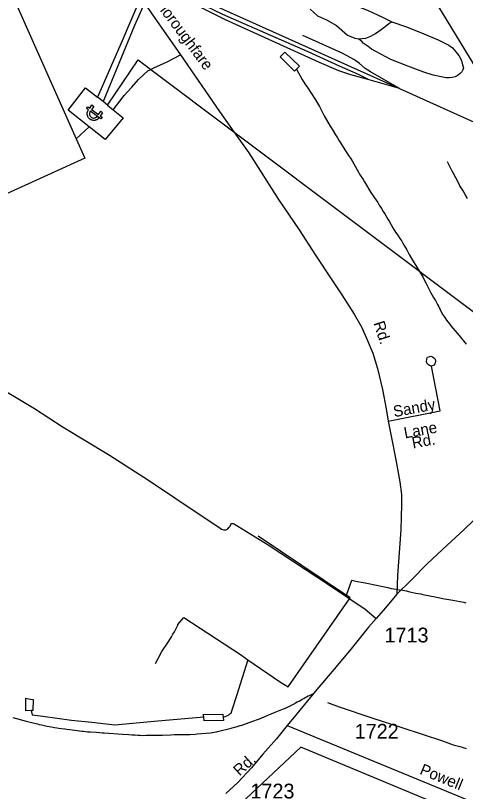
# Model space of a CAD drawing. Extents: x 2260773 to 2342389, y 552869 to 618546.
# Drawn here: x 2323106 to 2326911, y 585022 to 591578 of the extents above; entities that cross this region are included whole.
import ezdxf

# ---------------------------------------------------------------- set-up
doc = ezdxf.new("R2010")
doc.units = 0
for name, color, linetype in [('Exist Boundary Political Urban Extension UEB', 7, 'Continuous'), ('Exist Hydrographic Misc Water Feature', 7, 'Continuous'), ('Exist Railroad Mainline', 7, 'Continuous'), ('Exist Railroad Siding', 7, 'Continuous'), ('Exist Road Non-System Type 51', 7, 'Continuous'), ('Exist Road Non-System Type 51 Label', 7, 'Continuous'), ('Exist Road Secondary Type 51 Attributed', 7, 'Continuous'), ('Exist Road Secondary Type 51 Label', 7, 'Continuous'), ('Exist Road Secondary Type 51 Number Label', 7, 'Continuous'), ('Exist Utilities Electrical Power Substation CELL', 7, 'Continuous'), ('Exist Utilities Electrical Transmission Line', 7, 'Continuous')]:
    doc.layers.add(name, color=color, linetype=linetype)

msp = doc.modelspace()

# ---------------------------------------------------------------- linework, layer by layer
at = {"layer": 'Exist Boundary Political Urban Extension UEB'}
msp.add_lwpolyline([(2329076.9, 583924.2), (2328749.3, 584100.5), (2327102.5, 584738.6), (2325517.5, 585397.2), (2325007.6, 584916.5)], dxfattribs=at)
at = {"layer": 'Exist Hydrographic Misc Water Feature'}
msp.add_line((2325157.3, 587181.9), (2325904.1, 586679.8), dxfattribs=at)
for points in [[(2328098.4, 588265), (2328445.1, 588530.3), (2328421, 588896.1), (2328392.4, 588941.7), (2327610.4, 590102.8), (2327462.1, 590321), (2327427.5, 590378.5), (2327389.7, 590386.3), (2327386.5, 590473.9), (2327388.9, 590478), (2327376.2, 590520.1), (2326686.2, 591651.9), (2327839, 593211.7)], [(2325480.7, 591125.3), (2325464.9, 591107), (2325343.3, 591229.5), (2325382.9, 591268.1), (2325506.3, 591151.4), (2325480.7, 591125.3)], [(2325480.7, 591125.3), (2325531.2, 591037.8), (2325551.9, 591001.8), (2325574.2, 590970), (2325606.8, 590922.6), (2325643.1, 590865.2), (2325675.9, 590809.6), (2325690.1, 590781.5), (2325704.4, 590753.8), (2325716.7, 590730), (2325767.6, 590644.5), (2325784, 590616.5), (2325812.7, 590570.9), (2325828.9, 590543.3), (2325842.6, 590519.3), (2325859.2, 590493.7), (2325889.8, 590444.1), (2325907.8, 590418.2), (2325922.2, 590396.2), (2325938.6, 590372.3), (2325952.7, 590350.6), (2325995.4, 590275.3), (2326005.6, 590255.1), (2326015.9, 590237.3), (2326044.4, 590191.7), (2326056.9, 590171.9), (2326111.2, 590082.6), (2326140, 590037), (2326168.5, 589997), (2326180.6, 589975.3), (2326201.1, 589947.5), (2326213.4, 589921.7), (2326229.1, 589901.9), (2326253.8, 589858.1), (2326264.4, 589840.3), (2326296.8, 589784.7), (2326319, 589748.9), (2326331.1, 589733.3), (2326341.7, 589717.1), (2326355.9, 589695.5), (2326371.9, 589671.6), (2326382.1, 589653.8), (2326392.2, 589635.7), (2326414.9, 589598.2), (2326435, 589560.3), (2326455.3, 589524.4), (2326544.7, 589377.5), (2326553.1, 589363.7), (2326565.4, 589339.9), (2326575.5, 589319.7), (2326610.3, 589252.5), (2326618.3, 589234.2), (2326628.6, 589216.5), (2326640.9, 589196.8), (2326648.9, 589182.6), (2326657.1, 589170.8), (2326669.2, 589147.1), (2326675.3, 589135.2), (2326681.5, 589121.3), (2326687.6, 589109.5), (2326696.1, 589093.2), (2326702, 589081.3), (2326718.4, 589049.7), (2326728.5, 589037.6), (2326736.7, 589025.8), (2326750.8, 589003.9), (2326775.2, 588972.2), (2326787.5, 588956.5), (2326803.3, 588936.7), (2326819.7, 588916.9), (2326839.8, 588895.1), (2326858.2, 588873.3), (2326915.3, 588801.9)], [(2326927.8, 590031.2), (2326909.1, 590065.2), (2326891.1, 590096.7), (2326864.2, 590140.5), (2326848, 590170.5), (2326829.7, 590208.1), (2326809.4, 590242), (2326795.3, 590269.7), (2326758.4, 590341.4)], [(2325904.1, 586679.8), (2325950.9, 586806.6), (2325973, 586802.5), (2325996.8, 586796.9), (2326027.4, 586791.1), (2326063.5, 586783.6), (2326173.2, 586763), (2326197.2, 586757), (2326253.5, 586745.7), (2326283.7, 586738.3), (2326305.6, 586734.2), (2326328, 586730.4), (2326352, 586726.8), (2326381.5, 586723.2), (2326407.7, 586717.6), (2326439.7, 586710), (2326490, 586698.4), (2326509.9, 586694.6), (2326532, 586690.8), (2326549.6, 586686.9), (2326622.4, 586671.9), (2326640.1, 586668.1), (2326731.9, 586651), (2326752.2, 586647.1), (2326802.5, 586637.9), (2326834.3, 586632.3), (2326864.4, 586626.6), (2326880.2, 586624.6), (2326896.4, 586622.6), (2326914.2, 586617.1)], [(2325070.6, 586135.3), (2325338.2, 585950.3), (2325411, 585907.3), (2325936.3, 586658.4), (2325904.1, 586679.8)], [(2324289.2, 586102.9), (2324344.1, 586203.3), (2324401.5, 586292), (2324424.9, 586328.2), (2324436.6, 586350.4), (2324450.3, 586370.6), (2324457.9, 586386.5), (2324470, 586410.6), (2324477.8, 586426.9), (2324479.6, 586432.7), (2324529.5, 586491.3), (2325008.3, 586178.8), (2325070.6, 586135.3)], [(2325070.6, 586135.3), (2324974, 585830.3), (2324939.2, 585717.9), (2324933.2, 585700.2), (2324925.6, 585681.9), (2324915.8, 585674), (2324903.9, 585663.7), (2324862.1, 585647.3)], [(2323240.1, 585706), (2323194.2, 585703.2), (2323193.1, 585809.2), (2323215.1, 585805.5), (2323254.9, 585799.9), (2323254, 585705.9), (2323240.1, 585706)], [(2325345.2, 585708.4), (2325372.9, 585720.8), (2325388.6, 585727), (2325466.6, 585765.9), (2325474.4, 585769.6), (2325488.1, 585778.1), (2325503.9, 585786.3), (2325518, 585794.3), (2325530.1, 585800.6), (2325543.9, 585808.6), (2325556, 585814.9), (2325567.4, 585820.9), (2325581.6, 585828.9), (2325591.6, 585833.1), (2325603.7, 585839.4), (2325619.5, 585847.1)], [(2325744.2, 585774.8), (2325842.2, 585737.8), (2326127.4, 585641), (2326372.1, 585563.5), (2326715.3, 585449.5), (2326807.6, 585416.5), (2326841.6, 585406.9), (2326861.9, 585401), (2326881.8, 585395.2), (2326895.6, 585391.5), (2326907.7, 585387.3), (2326917.7, 585385.8)], [(2323083, 585648.1), (2323195.4, 585615.4), (2323253.4, 585601.8), (2323291.4, 585592.5), (2323307.4, 585588.4), (2323325.4, 585584.9), (2323359.9, 585577.3), (2323373.6, 585575.2), (2323391.6, 585571.3), (2323411.7, 585567.8), (2323435.7, 585563.8), (2323493.8, 585554.7), (2323523.7, 585551), (2323539.5, 585549), (2323630.1, 585536.2), (2323648, 585534.3), (2323666, 585532.4), (2323682, 585530.8), (2323715.6, 585526.9), (2323738, 585525.3), (2323788, 585521.8), (2323820, 585520.2), (2323837.8, 585518.3), (2323855.9, 585516.4), (2324011.9, 585506.3), (2324064, 585503), (2324093.9, 585501.3), (2324117.7, 585499.3), (2324141.7, 585497.7), (2324160.2, 585497.8), (2324184, 585496.2), (2324211.6, 585496.5), (2324279.9, 585497.2), (2324291.6, 585497.1), (2324302.1, 585497.5), (2324313.8, 585497.4), (2324332.2, 585497.5), (2324348, 585497.9), (2324418.1, 585500.7), (2324447.9, 585502.7), (2324461.4, 585503.2), (2324476, 585503), (2324489.5, 585503.4), (2324509.6, 585503.6), (2324529.5, 585503.8), (2324547.9, 585503.9), (2324561.5, 585504.3), (2324579.7, 585504.4), (2324625.6, 585506.8), (2324641.8, 585508.8), (2324755.4, 585518.1), (2324771.6, 585520.5), (2324785.6, 585522.5), (2324805.5, 585526.8), (2324813.5, 585528.8), (2324928.7, 585558.1), (2324958.6, 585564.6), (2324970.9, 585568.4), (2324988.6, 585572.7), (2325006.6, 585578.9), (2325021, 585583.2), (2325120.2, 585618.1), (2325152, 585630.4), (2325168, 585636.5), (2325187.9, 585644.8), (2325267.5, 585677.5), (2325301.7, 585691.8), (2325331, 585702.4), (2325345.2, 585708.4)], [(2323240.1, 585706), (2323246.5, 585669.8), (2323338.7, 585657.1), (2323578.6, 585625.5), (2323750.7, 585607.3), (2323947.3, 585585.4), (2324278.7, 585615), (2324698.2, 585653.7)], [(2324698.2, 585653.7), (2324693.7, 585673.4), (2324857.8, 585675.5), (2324862.1, 585647.3)], [(2324862.1, 585647.3), (2324866.2, 585621.5), (2324702.3, 585617.7), (2324698.2, 585653.7)]]:
    msp.add_lwpolyline(points, dxfattribs=at)
at = {"layer": 'Exist Railroad Mainline'}
msp.add_line((2326352, 590962.4), (2329740.6, 589435.7), dxfattribs=at)
msp.add_lwpolyline([(2324269.1, 591897.5), (2324287, 591889.5), (2326352, 590962.4)], dxfattribs=at)
at = {"layer": 'Exist Railroad Siding'}
msp.add_line((2326352, 590962.4), (2326097.3, 591033.7), dxfattribs=at)
for points in [[(2326097.3, 591033.7), (2326006.9, 591078.7), (2325844.2, 591149), (2325581, 591270), (2324860.1, 591588.1), (2324637, 591693.5), (2324446.3, 591775.4)], [(2326097.3, 591033.7), (2325940.9, 591078), (2325838.7, 591110.9), (2325676.1, 591181), (2324882.6, 591542.4), (2324679.7, 591642), (2324446.3, 591775.4)], [(2326352, 590962.4), (2326106.5, 591101.7), (2326062.2, 591129.2), (2326015.9, 591172.7), (2325971.7, 591202.3), (2325868.9, 591259.2), (2325535.6, 591409.4)]]:
    msp.add_lwpolyline(points, dxfattribs=at)
at = {"layer": 'Exist Road Non-System Type 51'}
for points in [[(2325660.3, 591816), (2325715.2, 591783.7), (2325800.7, 591745.3), (2325924.6, 591685.9), (2326086.9, 591619.6), (2326209, 591565.4), (2326287.5, 591525.3)], [(2325597.5, 591630.9), (2325659.4, 591575.9), (2325736.8, 591540.9), (2325819.1, 591495), (2325912.4, 591413.5), (2325975.2, 591387.4), (2326006.6, 591380.4)], [(2326006.6, 591380.4), (2326067.7, 591385.6), (2326109.6, 591404.8), (2326149.7, 591427.5), (2326188.1, 591455.4), (2326221.2, 591476.4), (2326245.3, 591497.6), (2326262.7, 591509.8), (2326287.5, 591525.3)], [(2326287.5, 591525.3), (2326413.2, 591483.4), (2326558, 591422.3), (2326680.1, 591371.6), (2326769.1, 591326.2), (2326800.5, 591305.3), (2326828.4, 591272.1), (2326854.6, 591239), (2326875.5, 591198.8), (2326886, 591162.1), (2326894.7, 591135.9), (2326889.5, 591120.2), (2326879, 591101), (2326866.8, 591087.1), (2326852.9, 591076.6), (2326838.9, 591067.9), (2326823.2, 591059.1), (2326798.8, 591053.9), (2326774.3, 591052.1), (2326748.2, 591052.1), (2326720.3, 591057.4), (2326636.5, 591074.8), (2326559.7, 591099.3), (2326423.6, 591149.9), (2326280.6, 591205.8), (2326151.4, 591273.9), (2326114.8, 591294.8), (2326086.9, 591317.5), (2326046.8, 591345.5), (2326038, 591355.9), (2326006.6, 591380.4)], [(2324250.4, 591123.2), (2324276.6, 591136.8), (2324388.3, 591187.4), (2324500, 591245.1)], [(2323933.2, 590780.8), (2323987.9, 590854.8), (2324024.5, 590902), (2324089.1, 590971.8), (2324146.7, 591036.4), (2324190.3, 591080.1), (2324226, 591110.6), (2324250.4, 591123.2)], [(2326623.4, 588615.7), (2326605.4, 588621.6), (2326589.4, 588631.4), (2326583.1, 588643.3), (2326581.1, 588653.2), (2326582.9, 588673.3), (2326586.8, 588685.3), (2326590.6, 588691.4), (2326600.6, 588695.4), (2326616.6, 588699.7), (2326630.7, 588693.8), (2326642.6, 588685.9), (2326652.9, 588674.1), (2326657.1, 588660.1), (2326655.2, 588642), (2326651.3, 588634.1), (2326643.3, 588623.9), (2326637.5, 588619.9), (2326623.4, 588615.7)], [(2326257.9, 588150.4), (2326696.7, 588238.6), (2326623.4, 588615.7)], [(2322877.6, 588489.6), (2323265.6, 588258.9), (2323509.4, 588101.4), (2323893, 587868.5), (2324230, 587651), (2324675.6, 587353.8), (2324824.1, 587256.2), (2324848.5, 587238.4), (2324857.4, 587236.2), (2324866.3, 587231.8), (2324884, 587231.8), (2324901.7, 587240.6), (2324912.8, 587254), (2324921.7, 587265), (2324926.1, 587278.4), (2324932.8, 587285), (2324946.1, 587285), (2324957.2, 587280.6), (2324986, 587262.8), (2325243.1, 587105.3), (2325761.9, 586765.9), (2326063.4, 586561.8), (2326156, 586484.6)]]:
    msp.add_lwpolyline(points, dxfattribs=at)
at = {"layer": 'Exist Road Secondary Type 51 Attributed'}
for points in [[(2324196.4, 591683), (2324279.3, 591565.4), (2324500, 591245.1), (2324829.7, 590768.4), (2324953.3, 590595.5), (2325079.3, 590419.2), (2325328.8, 590022.9), (2325505, 589766.3), (2325642.8, 589553.3), (2325773.7, 589354.2), (2325866.2, 589218.1), (2325969.1, 589055.7), (2326035.4, 588942.2), (2326080.8, 588839.2), (2326127.9, 588725.7), (2326168, 588596.5), (2326208.2, 588418.4), (2326239.6, 588254.3), (2326257.9, 588150.4), (2326287.5, 587995), (2326322.4, 587823.9), (2326355.6, 587638.9), (2326369.5, 587532.4), (2326369.5, 587446.8), (2326364.3, 587233.8), (2326336.4, 586848), (2326329.4, 586689.1)], [(2327049.2, 587379.6), (2326903.5, 587239.1), (2326716.8, 587066.2), (2326585.9, 586944), (2326451.6, 586806.1), (2326329.4, 586689.1)], [(2326329.4, 586689.1), (2326233.9, 586573.3), (2326156, 586484.6), (2326091.3, 586411.1), (2325942.9, 586227.4), (2325796.4, 586051.5), (2325640.2, 585865.8), (2325485.9, 585678.2), (2325403.9, 585580.5)], [(2325403.9, 585580.5), (2325312.1, 585467.2), (2325198.2, 585337.2), (2325100.6, 585221.8), (2324985.3, 585097.5), (2324885.4, 585004.2)], [(2325403.9, 585580.5), (2327070.9, 584891.5), (2327889.1, 584561.4), (2329051.2, 584078.7), (2329166.4, 584028.3), (2329221.1, 584004.4), (2329309, 583947.7), (2329383.2, 583887.2), (2329447.6, 583830.5), (2329559.9, 583704.4), (2329766.9, 583446.5), (2329852.9, 583325.3), (2329899.8, 583229.5), (2329917.3, 583184.6)]]:
    msp.add_lwpolyline(points, dxfattribs=at)
at = {"layer": 'Exist Utilities Electrical Power Substation CELL'}
msp.add_lwpolyline([(2323718.3, 590807.6), (2323734.1, 590796.1), (2323753, 590822.1), (2323769.1, 590810.5), (2323750.1, 590784.4), (2323807.4, 590742.8), (2323826.4, 590768.8), (2323842.4, 590757.2), (2323823.5, 590731.1), (2323839.3, 590719.7), (2323827.9, 590703.9), (2323812.1, 590715.4), (2323796, 590727.1), (2323738.7, 590768.7), (2323735.6, 590763.3), (2323733.5, 590758.3), (2323732.1, 590752.3), (2323732, 590745.8), (2323732.9, 590739.1), (2323733.8, 590736), (2323735.3, 590732.9), (2323737.2, 590728.9), (2323739.8, 590725.4), (2323743.1, 590721.9), (2323745.9, 590719.5), (2323749.3, 590717.2), (2323753.6, 590714.9), (2323757.8, 590713.4), (2323760.9, 590712.6), (2323764.6, 590712.1), (2323768.8, 590712.1), (2323773, 590712.5), (2323776.9, 590713.3), (2323780.3, 590714.4), (2323782.7, 590715.6), (2323785.5, 590716.9), (2323788.7, 590719), (2323790.4, 590720.5), (2323793.2, 590723.1), (2323795.1, 590725.2), (2323796.4, 590726.8), (2323813.9, 590714.1), (2323811.6, 590711.5), (2323809.7, 590709.6), (2323807.4, 590707.2), (2323804.7, 590705), (2323801.7, 590702.5), (2323799, 590700.6), (2323796.1, 590698.8), (2323792.6, 590697), (2323788.6, 590695.5), (2323784.4, 590694), (2323780.6, 590693.1), (2323776.8, 590692.4), (2323772, 590692), (2323767.2, 590691.9), (2323762.3, 590692.3), (2323757.5, 590693), (2323753.9, 590693.8), (2323750.8, 590694.9), (2323747.8, 590696), (2323744.2, 590697.6), (2323740.9, 590699.4), (2323737.9, 590701.2), (2323734.3, 590703.7), (2323732, 590705.6), (2323729.5, 590708), (2323727, 590710.7), (2323723.8, 590714.4), (2323720.8, 590718.9), (2323718.4, 590723.1), (2323716.7, 590726.9), (2323714.9, 590731.6), (2323714, 590735.6), (2323713.4, 590738), (2323712.8, 590741.4), (2323712.6, 590744.4), (2323712.3, 590748.6), (2323712.6, 590753.7), (2323713.2, 590757.8), (2323714, 590761.5), (2323714.9, 590764.7), (2323716.6, 590769.8), (2323718.5, 590773.8), (2323720.4, 590777.2), (2323722.4, 590780.5), (2323706.9, 590791.8)], close=True, dxfattribs=at)
at = {"layer": 'Exist Utilities Electrical Transmission Line'}
for p, q in [((2324250.4, 591123.2), (2324953.3, 590595.5)), ((2323846.7, 590851.6), (2323800.1, 590889)), ((2323884.9, 590820), (2323846.7, 590851.6)), ((2323884.9, 590820), (2323933.2, 590780.8)), ((2323618.1, 590537.3), (2323728.9, 590636.4)), ((2324953.3, 590595.5), (2328102, 588231.7))]:
    msp.add_line(p, q, dxfattribs=at)
for points in [[(2322295.2, 592790), (2322911.6, 592112.8), (2322946.2, 592047.1), (2323618.1, 590537.3)], [(2324163, 591730.4), (2324007, 591365), (2323800.1, 590889)], [(2324196.4, 591683), (2324113.6, 591494.1), (2323846.7, 590851.6)], [(2323884.9, 590820), (2324144.8, 591202.5), (2324250.4, 591123.2)], [(2323728.9, 590636.4), (2323551.6, 590778.5), (2323699.5, 590967.9), (2323800.1, 590889)], [(2323933.2, 590780.8), (2324016.1, 590713.4), (2323864.1, 590529.9), (2323728.9, 590636.4)], [(2323618.1, 590537.3), (2323691.8, 590372.1), (2321949.7, 589582.5)]]:
    msp.add_lwpolyline(points, dxfattribs=at)

# ---------------------------------------------------------------- texts
at = {"layer": 'Exist Road Non-System Type 51 Label'}
for s, p in [('Sandy', (2326308.2, 588184.1)), ('Lane', (2326398.9, 588004.1)), ('Rd.', (2326466.6, 587919.7))]:
    msp.add_text(s, height=95, rotation=10.49636, dxfattribs=at).set_placement(p)
at = {"layer": 'Exist Road Secondary Type 51 Label'}
for s, rotation, p in [('Thoroughfare', 306.81536, (2324251.9, 591718.1)), ('Rd.', 287.97631, (2326131.5, 588979.3)), ('Rd.', 42.2226, (2325000.2, 585148.1)), ('Powell', 337.68044, (2326516.9, 585172.2))]:
    msp.add_text(s, height=95, rotation=rotation, dxfattribs=at).set_placement(p)
at = {"layer": 'Exist Road Secondary Type 51 Number Label'}
for s, p in [('1713', (2326225.9, 586281.1)), ('1722', (2325973.9, 585468.2)), ('1723', (2325092.7, 584962.8))]:
    msp.add_text(s, height=125, dxfattribs=at).set_placement(p)

doc.saveas('drawing.dxf')
